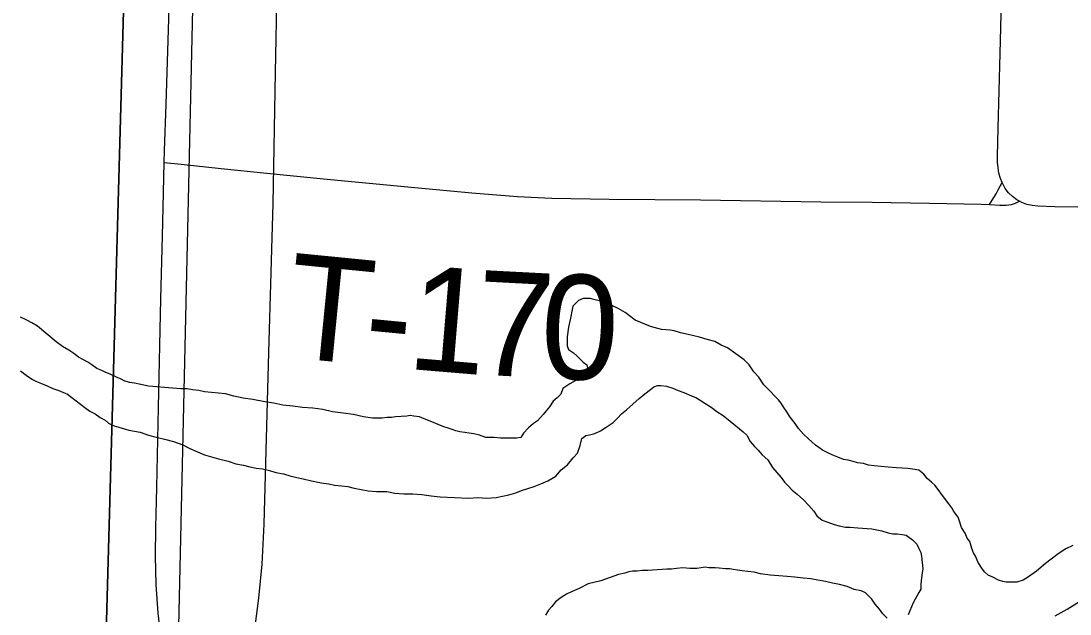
# Model space of a CAD drawing. Extents: x 2.4 to 73.1, y 4.5 to 25.6.
# Drawn here: x 46.0033 to 46.2883, y 18.8278 to 18.9889 of the extents above; entities that cross this region are included whole.
import ezdxf

# ---------------------------------------------------------------- set-up
doc = ezdxf.new("R2010")
doc.units = 0
for name, color, linetype in [('GM_X_County_Road', 7, 'Continuous'), ('GM_X_Major_River', 7, 'Continuous'), ('GM_X_Minor_River', 7, 'Continuous'), ('GM_X_Section', 7, 'Continuous'), ('GM_X_State_Route', 7, 'Continuous'), ('GM_X_Township_Road', 7, 'Continuous'), ('GM_X_Township_Road_Text', 7, 'Continuous')]:
    doc.layers.add(name, color=color, linetype=linetype)

msp = doc.modelspace()

# ---------------------------------------------------------------- linework, layer by layer
at = {"layer": 'GM_X_County_Road'}
for points in [[(46.26982, 18.94509), (46.26939, 18.94613), (46.26898, 18.94757), (46.26872, 18.94906), (46.26858, 18.95057), (46.26855, 18.95211), (46.26878, 18.95986), (46.26928, 18.98007), (46.2702, 19.01581), (46.27057, 19.03757), (46.27095, 19.05933), (46.2716, 19.10441), (46.27198, 19.12836), (46.27242, 19.15572), (46.27265, 19.16523), (46.27291, 19.17581), (46.27303, 19.18332), (46.2731, 19.18787), (46.27323, 19.19264), (46.27343, 19.20046)], [(46.27451, 18.93998), (46.27385, 18.94034), (46.27265, 18.94122), (46.2716, 18.94226), (46.2707, 18.94345), (46.27012, 18.94447), (46.26982, 18.94509)], [(46.3028, 18.93818), (46.28415, 18.93845), (46.27952, 18.93861), (46.27801, 18.93879), (46.27655, 18.93912), (46.27516, 18.93963), (46.27451, 18.93998)]]:
    msp.add_lwpolyline(points, dxfattribs=at)
at = {"layer": 'GM_X_Major_River'}
for points in [[(46.20373, 18.89212), (46.20241, 18.89364), (46.20108, 18.89555), (46.19975, 18.89688), (46.19519, 18.90013), (46.19348, 18.90089), (46.19177, 18.90185), (46.18968, 18.90242), (46.18759, 18.903), (46.18455, 18.90377), (46.18246, 18.90416), (46.18075, 18.90473), (46.17961, 18.90492), (46.17733, 18.90512), (46.17429, 18.90589), (46.17011, 18.90761), (46.16745, 18.90971), (46.16555, 18.91086), (46.16384, 18.91162), (46.16232, 18.9122), (46.1608, 18.91277), (46.15928, 18.91316), (46.15795, 18.91354), (46.157, 18.91354), (46.15605, 18.91354), (46.15472, 18.91298), (46.15319, 18.91146), (46.153, 18.91051), (46.15261, 18.90823), (46.15204, 18.90576), (46.15166, 18.9031), (46.15165, 18.90177), (46.15165, 18.90063), (46.15203, 18.89968), (46.15336, 18.89873), (46.15431, 18.89796), (46.15602, 18.89625), (46.15697, 18.89549), (46.15753, 18.89263), (46.1562, 18.89226), (46.15449, 18.8915), (46.15239, 18.89037), (46.15049, 18.88904), (46.14992, 18.88752), (46.14896, 18.88658), (46.14782, 18.88563), (46.14687, 18.88411), (46.14592, 18.88297), (46.14515, 18.88203), (46.14363, 18.88032), (46.14249, 18.87956), (46.14115, 18.87843), (46.13982, 18.87691), (46.13906, 18.87577), (46.13792, 18.87558), (46.13639, 18.87559), (46.13506, 18.87559), (46.13354, 18.8756), (46.13183, 18.87579), (46.12955, 18.8758), (46.12784, 18.87637), (46.12632, 18.87676), (46.12499, 18.87695), (46.12385, 18.87715), (46.12252, 18.87734), (46.12138, 18.87753), (46.12043, 18.87792), (46.11929, 18.8783), (46.11815, 18.87868), (46.11663, 18.87926), (46.11492, 18.88002), (46.11283, 18.88079), (46.1115, 18.88136), (46.10998, 18.88156), (46.10903, 18.88175), (46.10807, 18.88156), (46.10503, 18.88138), (46.10389, 18.88119), (46.10275, 18.8812), (46.10142, 18.88101), (46.09876, 18.88102), (46.09629, 18.88141), (46.09362, 18.88198), (46.09077, 18.88237), (46.08792, 18.88276), (46.08526, 18.88334), (46.0826, 18.88373), (46.07975, 18.88393), (46.07709, 18.88431), (46.07442, 18.88451), (46.07195, 18.88509), (46.06948, 18.88548), (46.06625, 18.88605), (46.06359, 18.88644), (46.06112, 18.88702), (46.05884, 18.8876), (46.05694, 18.88779), (46.05504, 18.88799), (46.05314, 18.88818), (46.05162, 18.88857), (46.0499, 18.88876)], [(46.0499, 18.88876), (46.04838, 18.88896), (46.04667, 18.88896), (46.04439, 18.88916), (46.0423, 18.88935), (46.04021, 18.88955), (46.03793, 18.88975), (46.03584, 18.89013), (46.03413, 18.89052), (46.0328, 18.89071), (46.03146, 18.8911), (46.03032, 18.89167), (46.02938, 18.89205), (46.02748, 18.89301), (46.02634, 18.89339), (46.0252, 18.89396), (46.02387, 18.89454), (46.02254, 18.89549), (46.0214, 18.89626), (46.02026, 18.89683), (46.01893, 18.89759), (46.0176, 18.89855), (46.01627, 18.8995), (46.01456, 18.90046), (46.01285, 18.90179), (46.00772, 18.90599), (46.00621, 18.90694), (46.00468, 18.90771), (46.00317, 18.90847)], [(46.00314, 18.89384), (46.00466, 18.89269), (46.00637, 18.89155), (46.00751, 18.89097), (46.00884, 18.8904), (46.01036, 18.88983), (46.01188, 18.88906), (46.01359, 18.88849), (46.01587, 18.88753), (46.02061, 18.8839), (46.02194, 18.88295), (46.02346, 18.88219), (46.02479, 18.88123), (46.02612, 18.88047), (46.02707, 18.8797), (46.02859, 18.87894), (46.03049, 18.87836), (46.03258, 18.87779), (46.03562, 18.87721), (46.0379, 18.87644), (46.03999, 18.87587), (46.04228, 18.87529), (46.04475, 18.87471), (46.04722, 18.87375), (46.04912, 18.8728), (46.05121, 18.87184)], [(46.28903, 18.84645), (46.28712, 18.8455), (46.28503, 18.84418), (46.2816, 18.84153), (46.27913, 18.83945), (46.27703, 18.83793), (46.27551, 18.83698), (46.2738, 18.83642), (46.27189, 18.83643), (46.27094, 18.83643), (46.26999, 18.83662), (46.26885, 18.837), (46.26733, 18.83777), (46.266, 18.83834), (46.26505, 18.8393), (46.2643, 18.84025), (46.26335, 18.84177), (46.26259, 18.84348), (46.26202, 18.84444), (46.26164, 18.84558), (46.26108, 18.84748), (46.26032, 18.84843), (46.25975, 18.84977), (46.2588, 18.85129), (46.25823, 18.853), (46.25786, 18.85414), (46.25672, 18.85566), (46.25615, 18.85662), (46.25539, 18.85776), (46.25444, 18.8589), (46.2516, 18.86271), (46.25065, 18.86367), (46.24951, 18.86462), (46.24856, 18.86576), (46.24723, 18.86691), (46.24609, 18.8671), (46.24419, 18.8673), (46.24115, 18.86749), (46.23887, 18.86769), (46.23697, 18.86789), (46.23506, 18.86808), (46.23354, 18.86828), (46.23221, 18.86866), (46.2305, 18.86886), (46.22936, 18.86924), (46.22803, 18.86962), (46.2267, 18.86982), (46.22518, 18.87039), (46.22385, 18.87096), (46.22233, 18.87173), (46.221, 18.8723), (46.22005, 18.87307), (46.2191, 18.87364), (46.21815, 18.87459), (46.2172, 18.87536), (46.21588, 18.87669), (46.21455, 18.87821), (46.2136, 18.87955), (46.21227, 18.88126), (46.21113, 18.88298), (46.21056, 18.88393), (46.20981, 18.88507), (46.20905, 18.88602), (46.2081, 18.88698), (46.20677, 18.88831), (46.20506, 18.89003), (46.20373, 18.89212)], [(46.05121, 18.87184), (46.05311, 18.87108), (46.05501, 18.8705), (46.05691, 18.86993), (46.05957, 18.86935), (46.06166, 18.86858), (46.06375, 18.8682), (46.06546, 18.86781), (46.06717, 18.86743), (46.06888, 18.86723), (46.07078, 18.86684), (46.07249, 18.86627), (46.07458, 18.86588), (46.07629, 18.86531), (46.07819, 18.86492), (46.0799, 18.86454), (46.08218, 18.86396), (46.08389, 18.86358), (46.08542, 18.86338), (46.08694, 18.86319), (46.08846, 18.8628), (46.09036, 18.86261), (46.09207, 18.86241), (46.09378, 18.86203), (46.09568, 18.86164), (46.09758, 18.86126), (46.09986, 18.86106), (46.10271, 18.86105), (46.1048, 18.86066), (46.10728, 18.86047), (46.10975, 18.86046), (46.11222, 18.86026), (46.11469, 18.85988), (46.11716, 18.85968), (46.12496, 18.85928), (46.12743, 18.85946), (46.12971, 18.85926), (46.13237, 18.85945), (46.13408, 18.85982), (46.1358, 18.8602), (46.1377, 18.86076), (46.13922, 18.86133), (46.14093, 18.86189), (46.14265, 18.86246), (46.14455, 18.86321), (46.14645, 18.86397), (46.14855, 18.86529), (46.15007, 18.867), (46.15178, 18.86832), (46.15331, 18.87022), (46.15445, 18.87155), (46.15521, 18.87363), (46.1556, 18.87553), (46.15674, 18.87629), (46.15769, 18.87648), (46.15921, 18.87685), (46.16074, 18.87761), (46.16226, 18.87856), (46.16416, 18.87988), (46.16531, 18.88102), (46.16645, 18.88215), (46.16778, 18.88329), (46.1695, 18.88481), (46.17121, 18.88632), (46.17273, 18.88765), (46.17426, 18.88878), (46.17521, 18.88954), (46.17616, 18.88992), (46.17711, 18.88992), (46.17863, 18.88972), (46.18034, 18.88915), (46.18186, 18.88857), (46.18338, 18.888), (46.18547, 18.88704), (46.18661, 18.88666), (46.18775, 18.88589), (46.18908, 18.88513), (46.19079, 18.88398), (46.19231, 18.88284), (46.19402, 18.8817), (46.19592, 18.88017), (46.19952, 18.87731), (46.20047, 18.87636), (46.20142, 18.87464), (46.20256, 18.87331), (46.20351, 18.87236), (46.20465, 18.87102), (46.20617, 18.86969), (46.20749, 18.86759), (46.20863, 18.86626), (46.20977, 18.86492), (46.21072, 18.86359), (46.21167, 18.86264), (46.21281, 18.86149), (46.21414, 18.86035), (46.21584, 18.85882), (46.21736, 18.8573), (46.21869, 18.85578), (46.21945, 18.85444), (46.22097, 18.8533), (46.22249, 18.85272)], [(46.22249, 18.85272), (46.2242, 18.85215), (46.22553, 18.85177), (46.22724, 18.85138), (46.22857, 18.85138), (46.23066, 18.85118), (46.23446, 18.85098), (46.23712, 18.8504), (46.23883, 18.84983), (46.24016, 18.84963), (46.24131, 18.84963), (46.24264, 18.84943), (46.24378, 18.84924), (46.24549, 18.84791), (46.24662, 18.84676), (46.24719, 18.84562), (46.24776, 18.84448), (46.24795, 18.84353), (46.24832, 18.8401), (46.24813, 18.83896), (46.24794, 18.83764), (46.24775, 18.83593), (46.24774, 18.83459), (46.24717, 18.83365), (46.24565, 18.8308), (46.24431, 18.82757)], [(46.23858, 18.82667), (46.23744, 18.82782), (46.23649, 18.82915), (46.23535, 18.83048), (46.23441, 18.83182), (46.2327, 18.83353), (46.23156, 18.8341), (46.22966, 18.83449), (46.22776, 18.83526), (46.22567, 18.83583), (46.22377, 18.83622), (46.22187, 18.8366), (46.21978, 18.83699), (46.21787, 18.83738), (46.21578, 18.83757), (46.2135, 18.83777), (46.21141, 18.83797), (46.20913, 18.83816), (46.20685, 18.83836), (46.20419, 18.83875), (46.20248, 18.83913), (46.20077, 18.83933), (46.19925, 18.83952), (46.19791, 18.83972), (46.19677, 18.83991), (46.19582, 18.8401), (46.19468, 18.84011), (46.19297, 18.8403), (46.19183, 18.84031), (46.19012, 18.84031), (46.18917, 18.8405), (46.18803, 18.84032), (46.18689, 18.84013), (46.18499, 18.84014), (46.18309, 18.84033), (46.18137, 18.84015), (46.18004, 18.83996), (46.17871, 18.83997), (46.17358, 18.8396), (46.17206, 18.83961), (46.17072, 18.83942), (46.16939, 18.83942), (46.16844, 18.83924), (46.1673, 18.83886), (46.16559, 18.83849), (46.16331, 18.83773), (46.16083, 18.83679), (46.15741, 18.83604), (46.15493, 18.83472), (46.15303, 18.83396), (46.15151, 18.83321), (46.14999, 18.83226), (46.14846, 18.83112), (46.14751, 18.8298), (46.14656, 18.82885), (46.14579, 18.82752)], [(46.28424, 18.82727), (46.28747, 18.82916), (46.2909, 18.83124)]]:
    msp.add_lwpolyline(points, dxfattribs=at)
at = {"layer": 'GM_X_Minor_River'}
msp.add_lwpolyline([(46.05865, 19.38006), (46.04596, 18.82041), (46.05221, 18.80766), (46.06138, 18.7318), (46.06765, 18.72551), (46.11707, 18.50812), (46.16015, 18.45858), (46.21851, 18.10511)], dxfattribs=at)
at = {"layer": 'GM_X_Section'}
for points in [[(45.52964, 19.07808), (46.0333, 19.06972), (46.01926, 18.56597), (45.51867, 18.57616)], [(46.52121, 19.06037), (46.5083, 18.5566), (46.01926, 18.56597), (46.0333, 19.06972)]]:
    msp.add_lwpolyline(points, close=True, dxfattribs=at)
at = {"layer": 'GM_X_State_Route'}
for points in [[(46.07151, 18.93015), (46.07174, 18.93922), (46.07245, 18.97495), (46.07284, 18.99827), (46.074, 19.04954), (46.07405, 19.05121), (46.07452, 19.06974), (46.07524, 19.09615), (46.07673, 19.1552), (46.07739, 19.18472), (46.07824, 19.21735), (46.08059, 19.30232)], [(46.06235, 18.80007), (46.06336, 18.80457), (46.06542, 18.81523), (46.06692, 18.82442), (46.06791, 18.83211), (46.06876, 18.84138), (46.06936, 18.85223), (46.07065, 18.89883), (46.07128, 18.92058), (46.07151, 18.93015)]]:
    msp.add_lwpolyline(points, dxfattribs=at)
at = {"layer": 'GM_X_Township_Road'}
for points in [[(46.04218, 18.95053), (46.04226, 18.95379), (46.04268, 18.96621), (46.04347, 18.9895), (46.04495, 19.04385), (46.04552, 19.06248), (46.04563, 19.0681)], [(46.04205, 18.81961), (46.04177, 18.82043), (46.04109, 18.82345), (46.04052, 18.82807), (46.04003, 18.83581), (46.03983, 18.84356), (46.03989, 18.85131), (46.04019, 18.86218), (46.04066, 18.88391), (46.04129, 18.91342), (46.04172, 18.9305), (46.04186, 18.93827), (46.04218, 18.95053)], [(46.04218, 18.95053), (46.04682, 18.95003), (46.05764, 18.94887), (46.07002, 18.94763), (46.0855, 18.94608), (46.11027, 18.94369), (46.12575, 18.94226), (46.13816, 18.94128), (46.14748, 18.94084), (46.16303, 18.94049), (46.18791, 18.94033), (46.22057, 18.93984), (46.23456, 18.93968), (46.25012, 18.93947), (46.2641, 18.93913), (46.26637, 18.93904)], [(46.26637, 18.93904), (46.26757, 18.941), (46.26818, 18.942), (46.26875, 18.94308), (46.26982, 18.94509)], [(46.26637, 18.93904), (46.26924, 18.93892), (46.27093, 18.93894), (46.27236, 18.93907), (46.27346, 18.9394), (46.27451, 18.93998)]]:
    msp.add_lwpolyline(points, dxfattribs=at)

# ---------------------------------------------------------------- texts
at = {"layer": 'GM_X_Township_Road_Text'}
for s, rotation, p in [('T', 354.3596, (46.07457, 18.89769)), ('1', 355.2335, (46.1078, 18.89445)), ('7', 356.9997, (46.12619, 18.89294)), ('0', 357.6046, (46.14399, 18.892)), ('-', 354.5696, (46.09583, 18.89559))]:
    msp.add_text(s, height=0.02841, rotation=rotation, dxfattribs=at).set_placement(p)

doc.saveas('drawing.dxf')
